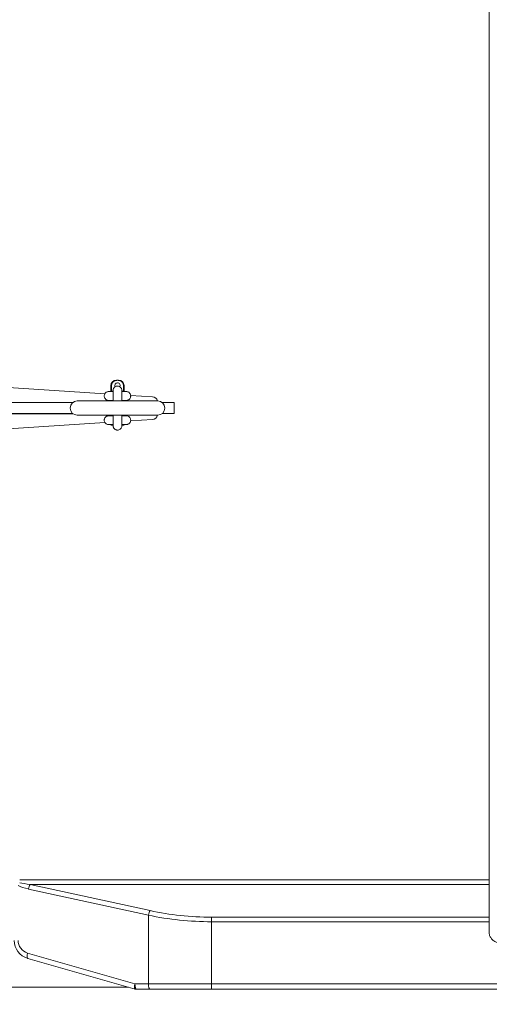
# Model space of a CAD drawing. Header units: millimetres. Extents: x -10 to 594, y 0 to 420.
# Tile 424 of 656: x 219 to 241, y 245 to 289. Entities that reach past the tile are written whole.
import ezdxf

# ---------------------------------------------------------------- set-up
doc = ezdxf.new("R2010")
doc.units = ezdxf.units.MM
doc.layers.add('1', color=7, linetype='Continuous', true_color=0xffffff)
doc.styles.add('Calibri', font='txt')
doc.dimstyles.get("Standard").update_dxf_attribs({"dimtxt": 0.18, "dimasz": 0.18, "dimexe": 0.18, "dimexo": 0.0625, "dimgap": 0.09, "dimtad": 0, "dimtih": 1, "dimtoh": 1, "dimdec": 4, "dimzin": 0, "dimdsep": 46, "dimtxsty": 'Standard', "dimcen": 0.09, "dimadec": 0, "dimazin": 0, "dimtfac": 1, "dimtdec": 4, "dimtofl": 0, "dimtmove": 0, "dimatfit": 3, "dimfxl": 0, "dimtolj": 1, "dimtzin": 0, "dimarcsym": 0})

# ---------------------------------------------------------------- blocks, each defined once
blk = doc.blocks.new('_U10')
at = {"layer": '1', "color": 18, "lineweight": 13}
for p, q in [((161.966, 284.543), (161.966, 340.267)), ((273.242, 290.24), (273.242, 340.267)), ((161.966, 338.267), (192.308, 338.267)), ((273.242, 338.267), (242.9, 338.267))]:
    blk.add_line(p, q, dxfattribs=at)
at = {"layer": '1', "color": 18}
for points in [[(161.966, 338.267), (165.466, 339.204), (165.466, 337.329)], [(273.242, 338.267), (269.742, 337.329), (269.742, 339.204)]]:
    blk.add_solid(points, dxfattribs=at)
at = {"layer": '1', "color": 18, "linetype": 'Continuous', "lineweight": 13, "char_height": 3.5, "attachment_point": 7, "line_spacing_factor": 1.399613, "style": 'Calibri'}
for s, insert in [('\\fCalibri|b0|i0;\\W1.0000;2.2', (193.994, 335.27)), ('\\fCalibri|b0|i0;\\W1.0000;LIFT POINT SPAN', (204.144, 335.27))]:
    blk.add_mtext(s, dxfattribs=dict(at, insert=insert))

msp = doc.modelspace()

# ---------------------------------------------------------------- linework, layer by layer
at = {"layer": '1', "color": 155, "linetype": 'Continuous', "lineweight": 18}
for p, q in [((240.545, 295.64), (240.545, 247.892)), ((223.347, 272.791), (223.347, 272.516)), ((223.375, 272.541), (223.375, 272.791)), ((223.647, 273.041), (223.597, 273.041)), ((223.697, 273.041), (223.647, 273.041)), ((223.92, 272.791), (223.92, 272.541)), ((223.947, 272.516), (223.947, 272.791)), ((223.08, 272.421), (217.761, 272.766)), ((223.444, 272.541), (223.375, 272.541)), ((223.92, 272.541), (223.848, 272.541)), ((225.239, 272.281), (224.244, 272.346)), ((221.614, 272.016), (209.463, 272.016)), ((212.591, 272.021), (221.621, 272.021)), ((225.472, 272.091), (221.822, 272.091)), ((223.347, 272.116), (223.347, 272.091)), ((223.947, 272.091), (223.947, 272.116)), ((225.68, 272.016), (226.223, 272.016)), ((226.223, 272.016), (226.223, 271.516)), ((221.614, 271.516), (209.463, 271.516)), ((221.621, 271.511), (212.591, 271.511)), ((226.223, 271.516), (225.68, 271.516)), ((217.761, 270.766), (223.078, 271.111)), ((221.822, 271.441), (225.472, 271.441)), ((223.347, 271.441), (223.347, 271.416)), ((223.947, 271.416), (223.947, 271.441)), ((224.245, 271.187), (225.239, 271.251)), ((223.347, 270.991), (223.445, 270.991)), ((223.85, 270.991), (223.947, 270.991)), ((224.446, 245.334), (219.569, 246.733)), ((224.446, 245.334), (219.569, 246.733)), ((225.128, 245.324), (224.515, 245.324)), ((225.128, 245.324), (224.515, 245.324)), ((227.924, 245.324), (225.128, 245.324)), ((227.924, 245.324), (225.128, 245.324)), ((256.41, 245.324), (227.924, 245.324)), ((256.41, 245.324), (227.924, 245.324))]:
    msp.add_line(p, q, dxfattribs=at)
at = {"layer": '1', "color": 155, "linetype": 'Continuous', "lineweight": 13}
for p, q in [((219.203, 250.301), (240.545, 250.301)), ((219.203, 250.301), (240.545, 250.301)), ((240.546, 250.094), (219.674, 250.094)), ((219.674, 250.094), (225.128, 248.903)), ((240.546, 250.094), (219.674, 250.094)), ((219.674, 250.094), (225.128, 248.903)), ((225.052, 248.697), (219.598, 249.887)), ((225.052, 248.697), (219.598, 249.887)), ((225.052, 245.574), (225.052, 248.697)), ((225.052, 245.574), (225.052, 248.697)), ((227.924, 248.606), (240.545, 248.606)), ((227.924, 248.399), (227.924, 248.606)), ((227.924, 248.399), (227.924, 248.606)), ((227.924, 248.606), (240.545, 248.606)), ((227.924, 248.399), (227.924, 245.574)), ((240.545, 248.399), (227.924, 248.399)), ((227.924, 248.399), (227.924, 245.574)), ((240.545, 248.399), (227.924, 248.399)), ((219.561, 246.973), (224.439, 245.574)), ((219.561, 246.973), (224.439, 245.574)), ((224.439, 245.574), (225.052, 245.574)), ((224.439, 245.574), (225.052, 245.574)), ((225.052, 245.574), (227.924, 245.574)), ((225.052, 245.574), (227.924, 245.574)), ((227.924, 245.324), (227.924, 245.574)), ((227.924, 245.574), (256.41, 245.574)), ((227.924, 245.574), (256.41, 245.574)), ((227.924, 245.324), (227.924, 245.574))]:
    msp.add_line(p, q, dxfattribs=at)
at = {"layer": '1', "color": 155, "linetype": 'Continuous', "lineweight": 18}
for centre, radius, start, end in [((223.597, 272.791), 0.25, 90, 180), ((223.647, 272.791), 0.125, 90, 208.125), ((223.647, 272.791), 0.125, 331.425, 90), ((223.697, 272.791), 0.25, 0, 90), ((221.822, 271.766), 0.325, 90, 180), ((225.223, 272.032), 0.25, 13.7256, 86.2908), ((225.472, 271.766), 0.325, 0, 90), ((221.822, 271.766), 0.325, 180, 270), ((225.472, 271.766), 0.325, 270, 0), ((225.223, 271.501), 0.25, 273.7092, 346.2744), ((219.803, 247.55), 0.85, 180, 254), ((219.803, 247.55), 0.85, 180, 254), ((224.515, 245.574), 0.25, 254, 270), ((224.515, 245.574), 0.25, 254, 270)]:
    msp.add_arc(centre, radius, start, end, dxfattribs=at)
at = {"layer": '1', "color": 155, "linetype": 'Continuous', "lineweight": 13}
msp.add_arc((219.727, 247.55), 0.6, 180, 254, dxfattribs=at)
msp.add_arc((219.727, 247.55), 0.6, 180, 254, dxfattribs=at)
for centre, major_axis, ratio, start_param, end_param in [((220.478, 250.301), (1.563, 0), 0.32, 3.667286, 4.113699), ((220.478, 250.301), (1.563, 0), 0.32, 3.667286, 4.113699), ((220.554, 250.301), (1.562, 0), 0.16, 3.667286, 4.113699), ((220.554, 250.301), (1.562, 0), 0.16, 3.667286, 4.113699), ((219.674, 249.887), (-0.053, -0.244), 0.298394, 3.773222, 4.777439), ((219.674, 249.887), (-0.053, -0.244), 0.298394, 3.773222, 4.777439), ((225.128, 248.697), (-0.053, -0.244), 0.298394, 3.773222, 4.777439), ((225.128, 248.697), (-0.053, -0.244), 0.298394, 3.773222, 4.777439), ((227.924, 254.658), (9.425, 0), 0.664119, 4.402686, 4.712389), ((227.924, 254.658), (9.425, 0), 0.664119, 4.402686, 4.712389), ((227.924, 254.865), (9.175, 0), 0.682215, 4.402686, 4.712389), ((227.924, 254.865), (9.175, 0), 0.682215, 4.402686, 4.712389), ((219.638, 246.973), (-0.069, -0.24), 0.294009, 4.796496, 6.283185), ((219.638, 246.973), (-0.069, -0.24), 0.294009, 4.796496, 6.283185), ((224.515, 245.574), (-0.069, -0.24), 0.294009, 4.796496, 6.283185), ((224.515, 245.574), (-0.069, -0.24), 0.294009, 4.796496, 6.283185), ((224.515, 245.574), (0, -0.25), 0.304776, 4.712389, 6.283185), ((224.515, 245.574), (0, -0.25), 0.304776, 4.712389, 6.283185), ((225.128, 245.574), (0, -0.25), 0.304776, 4.712389, 6.283185), ((225.128, 245.574), (0, -0.25), 0.304776, 4.712389, 6.283185)]:
    msp.add_ellipse(centre, major_axis=major_axis, ratio=ratio, start_param=start_param, end_param=end_param, dxfattribs=at)
at = {"layer": '1', "color": 155, "linetype": 'Continuous', "lineweight": 18}
for points, degree, knots in [([(223.92, 272.791), (223.92, 272.8), (223.919, 272.808), (223.918, 272.825), (223.916, 272.833), (223.912, 272.85), (223.91, 272.858), (223.907, 272.868), (223.906, 272.87), (223.904, 272.874), (223.902, 272.88), (223.9, 272.886), (223.894, 272.897), (223.886, 272.912), (223.876, 272.926), (223.87, 272.934), (223.868, 272.936), (223.866, 272.939), (223.862, 272.944), (223.857, 272.948), (223.849, 272.957), (223.842, 272.963), (223.829, 272.974), (223.823, 272.979), (223.814, 272.985), (223.812, 272.986), (223.808, 272.988), (223.803, 272.992), (223.797, 272.995), (223.779, 273.005), (223.763, 273.011), (223.745, 273.016), (223.743, 273.017), (223.739, 273.018), (223.737, 273.019), (223.731, 273.02), (223.726, 273.021), (223.714, 273.024), (223.706, 273.025), (223.689, 273.028), (223.681, 273.028), (223.664, 273.029), (223.656, 273.03), (223.643, 273.03), (223.639, 273.03), (223.632, 273.029), (223.63, 273.029), (223.626, 273.029), (223.624, 273.029), (223.613, 273.028), (223.605, 273.028), (223.58, 273.024), (223.564, 273.021), (223.54, 273.013), (223.532, 273.011), (223.52, 273.006), (223.516, 273.004), (223.51, 273.001), (223.509, 273.001), (223.505, 272.999), (223.495, 272.994), (223.486, 272.988), (223.472, 272.979), (223.465, 272.974), (223.456, 272.966), (223.452, 272.963), (223.448, 272.959), (223.446, 272.958), (223.443, 272.955), (223.442, 272.953), (223.434, 272.945), (223.423, 272.933), (223.413, 272.919), (223.405, 272.905), (223.4, 272.897), (223.396, 272.888), (223.395, 272.886), (223.393, 272.882), (223.391, 272.876), (223.389, 272.87), (223.384, 272.858), (223.382, 272.85), (223.378, 272.833), (223.377, 272.825), (223.376, 272.815), (223.376, 272.812), (223.375, 272.808), (223.375, 272.802), (223.375, 272.795), (223.375, 272.791)], 3, [0, 0, 0, 0, 0.03125, 0.03125, 0.0625, 0.0625, 0.09375, 0.09375, 0.101562, 0.101562, 0.109375, 0.125, 0.125, 0.15625, 0.1875, 0.1875, 0.195312, 0.195312, 0.203125, 0.21875, 0.21875, 0.25, 0.25, 0.28125, 0.28125, 0.289062, 0.289062, 0.296875, 0.3125, 0.3125, 0.375, 0.375, 0.382812, 0.382812, 0.390625, 0.390625, 0.40625, 0.40625, 0.4375, 0.4375, 0.46875, 0.46875, 0.5, 0.5, 0.515625, 0.515625, 0.523437, 0.523437, 0.53125, 0.53125, 0.5625, 0.5625, 0.625, 0.625, 0.65625, 0.65625, 0.671875, 0.671875, 0.679687, 0.679687, 0.6875, 0.71875, 0.71875, 0.75, 0.75, 0.765625, 0.765625, 0.773437, 0.773437, 0.78125, 0.78125, 0.8125, 0.84375, 0.84375, 0.875, 0.875, 0.882813, 0.882813, 0.890625, 0.90625, 0.90625, 0.9375, 0.9375, 0.96875, 0.96875, 0.976563, 0.976563, 0.984375, 1, 1, 1, 1]), ([(223.247, 272.516), (223.231, 272.516), (223.199, 272.512), (223.155, 272.496), (223.119, 272.472), (223.085, 272.437), (223.06, 272.394), (223.047, 272.342), (223.046, 272.285), (223.064, 272.228), (223.098, 272.18), (223.138, 272.145), (223.19, 272.122), (223.227, 272.116), (223.247, 272.116)], 3, [0, 0, 0, 0, 0.077179, 0.152213, 0.222229, 0.285097, 0.38502, 0.454451, 0.537232, 0.65732, 0.73337, 0.818171, 0.90851, 1, 1, 1, 1]), ([(223.445, 272.516), (223.42, 272.516), (223.375, 272.516), (223.32, 272.516), (223.28, 272.516), (223.254, 272.516), (223.247, 272.516), (223.247, 272.516)], 3, [0, 0, 0, 0, 0.206955, 0.397387, 0.593461, 0.794797, 1, 1, 1, 1]), ([(223.847, 272.566), (223.847, 272.583), (223.843, 272.614), (223.827, 272.658), (223.803, 272.695), (223.768, 272.729), (223.725, 272.754), (223.673, 272.767), (223.616, 272.768), (223.559, 272.75), (223.511, 272.716), (223.476, 272.675), (223.453, 272.623), (223.447, 272.586), (223.447, 272.566)], 3, [0, 0, 0, 0, 0.077428, 0.152638, 0.222752, 0.285646, 0.385462, 0.454689, 0.537258, 0.657155, 0.733149, 0.817954, 0.908371, 1, 1, 1, 1]), ([(223.447, 272.566), (223.447, 272.561), (223.447, 272.52), (223.447, 272.358), (223.447, 272.201), (223.447, 272.118)], 3, [0, 0, 0, 0, 0.340572, 0.679118, 1, 1, 1, 1]), ([(224.047, 272.516), (224.047, 272.516), (224.04, 272.516), (224.007, 272.516), (223.96, 272.516), (223.902, 272.516), (223.858, 272.516), (223.834, 272.516)], 3, [0, 0, 0, 0, 0.219653, 0.439214, 0.638563, 0.813846, 1, 1, 1, 1]), ([(223.847, 272.118), (223.847, 272.201), (223.847, 272.358), (223.847, 272.52), (223.847, 272.561), (223.847, 272.566)], 3, [0, 0, 0, 0, 0.320882, 0.659428, 1, 1, 1, 1]), ([(224.047, 272.116), (224.064, 272.116), (224.095, 272.12), (224.139, 272.137), (224.175, 272.161), (224.21, 272.196), (224.234, 272.239), (224.247, 272.29), (224.248, 272.347), (224.23, 272.405), (224.196, 272.453), (224.156, 272.487), (224.104, 272.511), (224.067, 272.516), (224.047, 272.516)], 3, [0, 0, 0, 0, 0.07716, 0.152179, 0.222187, 0.285055, 0.384991, 0.454438, 0.537243, 0.657357, 0.733413, 0.81821, 0.908533, 1, 1, 1, 1]), ([(223.247, 272.116), (223.247, 272.116), (223.254, 272.116), (223.28, 272.116), (223.32, 272.116), (223.375, 272.116), (223.42, 272.116), (223.444, 272.116)], 3, [0, 0, 0, 0, 0.205622, 0.407368, 0.603842, 0.794662, 1, 1, 1, 1]), ([(223.85, 272.116), (223.868, 272.116), (223.906, 272.116), (223.96, 272.116), (224.007, 272.116), (224.04, 272.116), (224.047, 272.116), (224.047, 272.116)], 3, [0, 0, 0, 0, 0.149295, 0.332517, 0.540894, 0.770399, 1, 1, 1, 1]), ([(223.247, 271.416), (223.231, 271.416), (223.199, 271.412), (223.155, 271.396), (223.119, 271.372), (223.085, 271.337), (223.06, 271.294), (223.047, 271.242), (223.046, 271.185), (223.064, 271.128), (223.098, 271.08), (223.138, 271.045), (223.19, 271.022), (223.227, 271.016), (223.247, 271.016)], 3, [0, 0, 0, 0, 0.077179, 0.152213, 0.222229, 0.285097, 0.38502, 0.454451, 0.537232, 0.65732, 0.73337, 0.818171, 0.90851, 1, 1, 1, 1]), ([(223.444, 271.416), (223.42, 271.416), (223.375, 271.416), (223.32, 271.416), (223.28, 271.416), (223.254, 271.416), (223.247, 271.416), (223.247, 271.416)], 3, [0, 0, 0, 0, 0.205338, 0.396158, 0.592632, 0.794378, 1, 1, 1, 1]), ([(223.247, 271.016), (223.247, 271.016), (223.254, 271.016), (223.28, 271.016), (223.32, 271.016), (223.379, 271.016), (223.429, 271.016), (223.459, 271.016)], 3, [0, 0, 0, 0, 0.197601, 0.391479, 0.580289, 0.763667, 1, 1, 1, 1]), ([(223.447, 271.441), (223.447, 271.44), (223.447, 271.347), (223.447, 271.18), (223.447, 271.013), (223.447, 270.971), (223.447, 270.967)], 3, [0, 0, 0, 0, 0.004315, 0.343374, 0.670708, 1, 1, 1, 1]), ([(223.828, 271.016), (223.854, 271.016), (223.9, 271.016), (223.96, 271.016), (224.007, 271.016), (224.04, 271.016), (224.047, 271.016), (224.047, 271.016)], 3, [0, 0, 0, 0, 0.197567, 0.370392, 0.566946, 0.783428, 1, 1, 1, 1]), ([(223.847, 270.967), (223.847, 270.971), (223.847, 271.013), (223.847, 271.18), (223.847, 271.347), (223.847, 271.44), (223.847, 271.441)], 3, [0, 0, 0, 0, 0.329292, 0.656626, 0.995685, 1, 1, 1, 1]), ([(224.047, 271.416), (224.047, 271.416), (224.04, 271.416), (224.007, 271.416), (223.96, 271.416), (223.906, 271.416), (223.868, 271.416), (223.85, 271.416)], 3, [0, 0, 0, 0, 0.229601, 0.459106, 0.667483, 0.850705, 1, 1, 1, 1]), ([(224.047, 271.016), (224.064, 271.016), (224.095, 271.02), (224.139, 271.037), (224.175, 271.061), (224.21, 271.096), (224.234, 271.139), (224.247, 271.19), (224.248, 271.247), (224.23, 271.305), (224.196, 271.353), (224.156, 271.387), (224.104, 271.411), (224.067, 271.416), (224.047, 271.416)], 3, [0, 0, 0, 0, 0.07716, 0.152179, 0.222187, 0.285055, 0.384991, 0.454438, 0.537243, 0.657357, 0.733413, 0.81821, 0.908533, 1, 1, 1, 1]), ([(223.447, 270.967), (223.447, 270.95), (223.451, 270.918), (223.468, 270.874), (223.492, 270.838), (223.527, 270.803), (223.57, 270.779), (223.621, 270.765), (223.679, 270.765), (223.736, 270.783), (223.784, 270.817), (223.818, 270.857), (223.842, 270.909), (223.847, 270.947), (223.847, 270.967)], 3, [0, 0, 0, 0, 0.077428, 0.152638, 0.222752, 0.285646, 0.385462, 0.454689, 0.537258, 0.657155, 0.733149, 0.817954, 0.908371, 1, 1, 1, 1]), ([(284.577, 228.952), (284.063, 228.954), (280.55, 228.963), (275.56, 228.967), (269.091, 228.98), (261.365, 228.991), (253.093, 229.017), (246.143, 229.049), (237.932, 229.083), (229.722, 229.147), (221.41, 229.218), (213.48, 229.27), (206.546, 229.382), (201.665, 229.495), (198.009, 229.61), (195.284, 229.712), (192.562, 229.832), (189.844, 229.972), (187.132, 230.135), (184.001, 230.358), (180.666, 230.644), (177.676, 230.946), (175.031, 231.254), (172.726, 231.554), (170.76, 231.834), (169.093, 232.089), (167.431, 232.362), (165.777, 232.652), (164.132, 232.961), (162.496, 233.29), (160.87, 233.638), (159.255, 234.008), (157.65, 234.399), (156.056, 234.812), (154.473, 235.247), (153.063, 235.658), (151.814, 236.042), (150.569, 236.439), (149.332, 236.855), (148.309, 237.211), (147.234, 237.598), (146.014, 238.051), (144.899, 238.48), (143.994, 238.84), (142.889, 239.292), (141.689, 239.798), (140.493, 240.317), (139.207, 240.892), (137.73, 241.576), (136.264, 242.279), (134.678, 243.065), (132.816, 244.019), (131.102, 244.932), (129.367, 245.887), (127.782, 246.788), (126.46, 247.559), (125.26, 248.269), (124.226, 248.908), (123.5, 249.355), (122.918, 249.716), (122.484, 249.983)], 5, [0, 0, 0, 0, 0, 0, 0.015283, 0.104343, 0.148209, 0.192151, 0.229502, 0.260994, 0.310796, 0.392089, 0.436031, 0.476403, 0.496728, 0.517047, 0.537355, 0.544946, 0.557655, 0.577946, 0.598232, 0.618517, 0.638809, 0.657882, 0.668046, 0.678219, 0.688402, 0.698585, 0.708746, 0.718887, 0.729009, 0.739114, 0.749204, 0.759282, 0.76935, 0.779412, 0.78947, 0.799529, 0.804424, 0.809593, 0.819664, 0.829745, 0.833077, 0.83984, 0.849951, 0.856739, 0.860082, 0.870232, 0.880405, 0.890596, 0.900782, 0.910962, 0.921136, 0.935843, 0.956181, 0.961791, 0.973179, 0.97845, 0.983951, 1, 1, 1, 1, 1, 1]), ([(122.484, 249.983), (122.918, 249.716), (123.5, 249.355), (124.226, 248.908), (125.26, 248.269), (126.46, 247.559), (127.782, 246.788), (129.367, 245.887), (131.102, 244.932), (132.816, 244.019), (134.678, 243.065), (136.264, 242.279), (137.73, 241.576), (139.207, 240.892), (140.493, 240.317), (141.689, 239.798), (142.889, 239.292), (143.994, 238.84), (144.899, 238.48), (146.014, 238.051), (147.234, 237.598), (148.309, 237.211), (149.332, 236.855), (150.569, 236.439), (151.814, 236.042), (153.063, 235.658), (154.473, 235.247), (156.056, 234.812), (157.65, 234.399), (159.255, 234.008), (160.87, 233.638), (162.496, 233.29), (164.132, 232.961), (165.777, 232.652), (167.431, 232.362), (169.093, 232.089), (170.76, 231.834), (172.726, 231.554), (175.031, 231.254), (177.676, 230.946), (180.666, 230.644), (184.001, 230.358), (187.132, 230.135), (189.844, 229.972), (192.562, 229.832), (195.284, 229.712), (198.009, 229.61), (201.665, 229.495), (206.546, 229.382), (213.48, 229.27), (221.41, 229.218), (229.722, 229.147), (237.932, 229.083), (246.143, 229.049), (253.093, 229.017), (261.365, 228.991), (269.091, 228.98), (275.56, 228.967), (280.55, 228.963), (284.063, 228.954), (284.577, 228.952)], 5, [0, 0, 0, 0, 0, 0, 0.016049, 0.02155, 0.026821, 0.038209, 0.043819, 0.064157, 0.078864, 0.089038, 0.099218, 0.109404, 0.119595, 0.129768, 0.139918, 0.143261, 0.150049, 0.16016, 0.166923, 0.170255, 0.180336, 0.190407, 0.195576, 0.200471, 0.21053, 0.220588, 0.23065, 0.240718, 0.250796, 0.260886, 0.270991, 0.281113, 0.291254, 0.301415, 0.311598, 0.321781, 0.331954, 0.342118, 0.361191, 0.381483, 0.401768, 0.422054, 0.442345, 0.455054, 0.462645, 0.482953, 0.503272, 0.523597, 0.563969, 0.607911, 0.689204, 0.739006, 0.770498, 0.807849, 0.851791, 0.895657, 0.984717, 1, 1, 1, 1, 1, 1]), ([(284.892, 228.833), (284.314, 228.835), (280.738, 228.844), (275.686, 228.846), (269.154, 228.858), (261.364, 228.867), (253.092, 228.891), (246.141, 228.921), (237.93, 228.953), (229.72, 229.014), (221.408, 229.083), (213.474, 229.134), (206.536, 229.243), (201.651, 229.355), (197.991, 229.469), (195.262, 229.571), (192.536, 229.691), (189.813, 229.83), (187.095, 229.993), (183.955, 230.216), (180.61, 230.501), (177.61, 230.804), (174.954, 231.112), (172.641, 231.413), (170.667, 231.694), (168.992, 231.95), (167.322, 232.223), (165.66, 232.514), (164.006, 232.825), (162.361, 233.154), (160.727, 233.504), (159.102, 233.875), (157.488, 234.268), (155.884, 234.683), (154.291, 235.121), (152.872, 235.534), (151.614, 235.92), (150.362, 236.32), (149.117, 236.738), (148.088, 237.096), (147.006, 237.485), (145.779, 237.94), (144.658, 238.37), (143.747, 238.732), (142.636, 239.187), (141.43, 239.695), (140.229, 240.215), (138.937, 240.793), (137.454, 241.48), (135.982, 242.185), (134.39, 242.973), (132.522, 243.929), (130.802, 244.845), (129.062, 245.802), (127.473, 246.705), (126.148, 247.478), (124.946, 248.189), (123.909, 248.828), (123.182, 249.276), (122.6, 249.637), (122.165, 249.905)], 5, [0, 0, 0, 0, 0, 0, 0.017123, 0.106016, 0.1498, 0.19366, 0.230941, 0.262374, 0.312083, 0.393224, 0.437084, 0.477381, 0.497668, 0.517949, 0.53822, 0.545796, 0.558481, 0.578734, 0.598982, 0.619229, 0.639484, 0.658521, 0.668666, 0.67882, 0.688984, 0.699148, 0.70929, 0.719412, 0.729515, 0.739601, 0.749672, 0.759731, 0.769781, 0.779824, 0.789864, 0.799904, 0.80479, 0.809948, 0.820001, 0.830063, 0.833388, 0.840139, 0.850232, 0.857006, 0.860343, 0.870475, 0.880628, 0.8908, 0.900968, 0.911128, 0.921284, 0.935963, 0.956263, 0.961862, 0.973229, 0.97849, 0.983981, 1, 1, 1, 1, 1, 1]), ([(122.165, 249.905), (122.6, 249.637), (123.182, 249.276), (123.909, 248.828), (124.946, 248.189), (126.148, 247.478), (127.473, 246.705), (129.062, 245.802), (130.802, 244.845), (132.522, 243.929), (134.39, 242.973), (135.982, 242.185), (137.454, 241.48), (138.937, 240.793), (140.229, 240.215), (141.43, 239.695), (142.636, 239.187), (143.747, 238.732), (144.658, 238.37), (145.779, 237.94), (147.006, 237.485), (148.088, 237.096), (149.117, 236.738), (150.362, 236.32), (151.614, 235.92), (152.872, 235.534), (154.291, 235.121), (155.884, 234.683), (157.488, 234.268), (159.102, 233.875), (160.727, 233.504), (162.361, 233.154), (164.006, 232.825), (165.66, 232.514), (167.322, 232.223), (168.992, 231.95), (170.667, 231.694), (172.641, 231.413), (174.954, 231.112), (177.61, 230.804), (180.61, 230.501), (183.955, 230.216), (187.095, 229.993), (189.813, 229.83), (192.536, 229.691), (195.262, 229.571), (197.991, 229.469), (201.651, 229.355), (206.536, 229.243), (213.474, 229.134), (221.408, 229.083), (229.72, 229.014), (237.93, 228.953), (246.141, 228.921), (253.092, 228.891), (261.364, 228.867), (269.154, 228.858), (275.686, 228.846), (280.738, 228.844), (284.314, 228.835), (284.892, 228.833)], 5, [0, 0, 0, 0, 0, 0, 0.016019, 0.02151, 0.026771, 0.038138, 0.043737, 0.064037, 0.078716, 0.088872, 0.099032, 0.1092, 0.119372, 0.129525, 0.139657, 0.142994, 0.149768, 0.159861, 0.166612, 0.169937, 0.179999, 0.190052, 0.19521, 0.200096, 0.210136, 0.220176, 0.230219, 0.240269, 0.250328, 0.260399, 0.270485, 0.280588, 0.29071, 0.300852, 0.311016, 0.32118, 0.331334, 0.341479, 0.360516, 0.380771, 0.401018, 0.421266, 0.441519, 0.454204, 0.46178, 0.482051, 0.502332, 0.522619, 0.562916, 0.606776, 0.687917, 0.737626, 0.769059, 0.80634, 0.8502, 0.893984, 0.982877, 1, 1, 1, 1, 1, 1]), ([(240.546, 247.893), (240.546, 247.89), (240.538, 247.841), (240.569, 247.735), (240.648, 247.61), (240.762, 247.517), (240.913, 247.444), (241.032, 247.402), (241.119, 247.387), (241.121, 247.387)], 3, [0, 0, 0, 0, 0.010855, 0.178387, 0.351541, 0.527557, 0.73407, 0.99363, 1, 1, 1, 1]), ([(193.237, 245.419), (193.929, 245.419), (194.633, 245.419), (195.527, 245.42), (195.706, 245.42), (196.068, 245.42), (196.251, 245.42), (196.807, 245.42), (197.186, 245.42), (197.96, 245.42), (198.356, 245.42), (199.163, 245.42), (199.574, 245.42), (200.828, 245.421), (201.692, 245.421), (202.81, 245.421), (203.035, 245.421), (203.489, 245.421), (203.718, 245.421), (204.403, 245.421), (204.862, 245.421), (206.242, 245.421), (207.169, 245.421), (209.038, 245.421), (209.979, 245.421), (211.401, 245.421), (211.877, 245.421), (212.833, 245.421), (213.313, 245.421), (215.725, 245.421), (217.706, 245.422), (220.762, 245.421), (221.795, 245.421), (223.105, 245.421), (223.369, 245.421), (223.698, 245.421), (223.765, 245.421), (223.9, 245.421), (223.969, 245.421), (224.073, 245.421), (224.108, 245.421), (224.143, 245.421)], 3, [0, 0, 0, 0, 0.087673, 0.087673, 0.109591, 0.109591, 0.13151, 0.13151, 0.175346, 0.175346, 0.219183, 0.219183, 0.263019, 0.263019, 0.350693, 0.350693, 0.372611, 0.372611, 0.394529, 0.394529, 0.438366, 0.438366, 0.526039, 0.526039, 0.613712, 0.613712, 0.657549, 0.657549, 0.701385, 0.701385, 0.876732, 0.876732, 0.964405, 0.964405, 0.986323, 0.986323, 0.991803, 0.991803, 0.997282, 0.997282, 1, 1, 1, 1])]:
    msp.add_open_spline(points, degree=degree, knots=knots, dxfattribs=at)
at = {"layer": '1', "color": 155, "linetype": 'Continuous', "lineweight": 13}
msp.add_open_spline([(240.545, 247.892), (240.545, 247.901), (240.546, 247.909), (240.547, 247.918)], degree=3, dxfattribs=at)

# ---------------------------------------------------------------- dimensions: what is measured, and where the dimension line sits
at = {"layer": '1', "color": 18, "linetype": 'Continuous', "lineweight": 13}
dim = msp.add_linear_dim(base=(161.966, 338.267), p1=(273.242, 288.74), p2=(161.966, 283.043), text=' <> \\fCalibri|b0|i0;\\C18;{\\H1.00x;\\fCalibri|b0|i0;LIFT POINT SPAN\\fCalibri|b0|i0;}\\C18;', dimstyle='Standard', override={"dimtxt": 3.5, "dimasz": 3.5, "dimexe": 2, "dimexo": 0, "dimgap": 1.5, "dimtih": 0, "dimtoh": 0, "dimdec": 1, "dimlfac": 0.02, "dimdsep": 46, "dimlunit": 2, "dimtxsty": 'Calibri', "dimsah": 1, "dimse1": 0, "dimse2": 0, "dimsd1": 0, "dimsd2": 0, "dimclrd": 18, "dimclre": 18, "dimclrt": 18, "dimtol": 0, "dimtm": -0.1, "dimtfac": 1, "dimtdec": 2, "dimtofl": 1, "dimtmove": 0, "dimlwd": 13, "dimlwe": 13}, dxfattribs=at)
dim.commit()
dim.dimension.update_dxf_attribs({"geometry": '_U10', "text_midpoint": (217.604, 338.267), "dimtype": 160})

doc.saveas('drawing.dxf')
